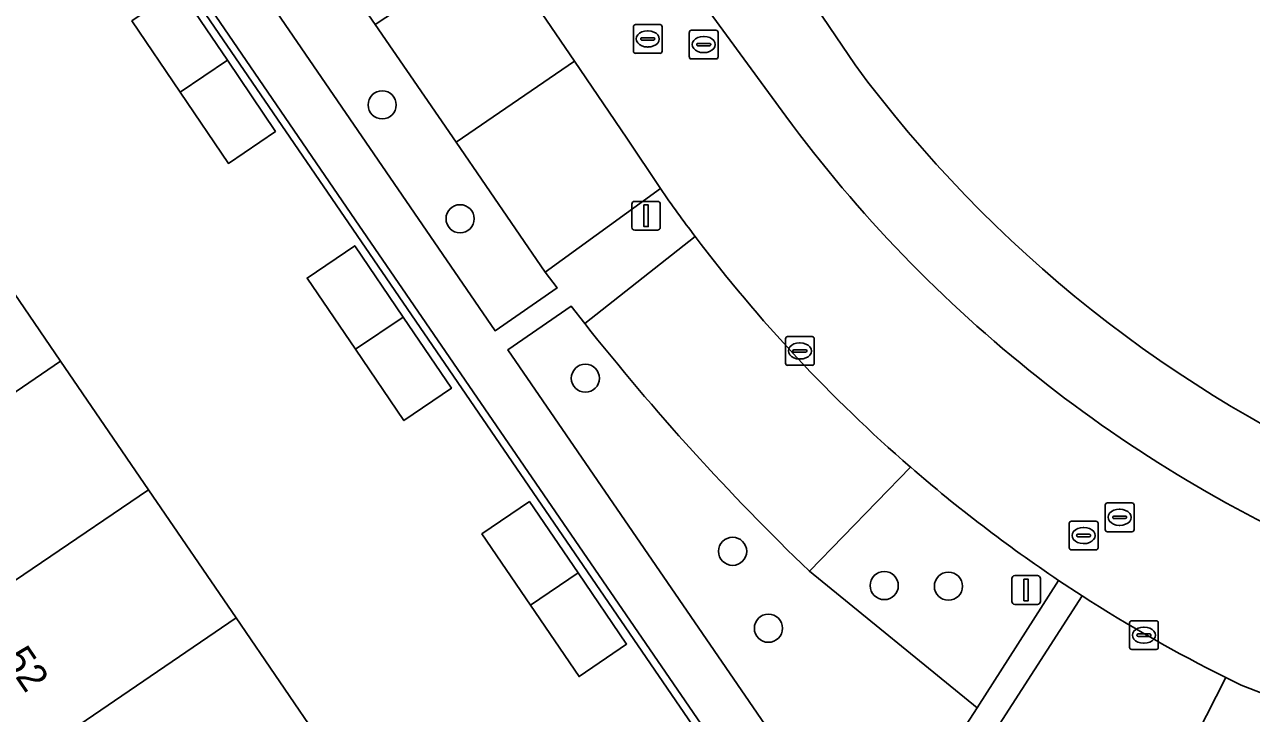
# Model space of a CAD drawing. Extents: x 155275 to 156265, y 382654 to 383635.
# Drawn here: x 155577.79 to 155620.46, y 382920.3 to 382944.27 of the extents above; entities that cross this region are included whole.
import ezdxf

# ---------------------------------------------------------------- set-up
doc = ezdxf.new("R2010")
doc.units = 0
for name, color, linetype in [('IMGEO_Boom', 7, 'Continuous'), ('IMGEO_Erf', 7, 'Continuous'), ('IMGEO_Groenvoorziening', 7, 'Continuous'), ('IMGEO_Hek', 7, 'Continuous'), ('IMGEO_Kolk', 7, 'Continuous'), ('IMGEO_Lichtmast', 7, 'Continuous'), ('IMGEO_Loofbos', 7, 'Continuous'), ('IMGEO_Pand', 7, 'Continuous'), ('IMGEO_Pand_nummerreeks', 7, 'Continuous'), ('IMGEO_Parkeervlak_halfverhard', 7, 'Continuous'), ('IMGEO_Rijbaan_lokaal_gesloten', 7, 'Continuous'), ('IMGEO_Rioolput', 7, 'Continuous'), ('IMGEO_Voetpad_open', 7, 'Continuous')]:
    doc.layers.add(name, color=color, linetype=linetype)

msp = doc.modelspace()

# ---------------------------------------------------------------- linework, layer by layer
at = {"layer": 'IMGEO_Boom'}
for centre in [(155590.228, 382941.478), (155592.936, 382937.516), (155597.293, 382931.968), (155602.413, 382925.945), (155607.686, 382924.753), (155609.918, 382924.731), (155603.658, 382923.268)]:
    msp.add_circle(centre, 0.489, dxfattribs=at)
at = {"layer": 'IMGEO_Erf'}
for points in [[(155578.279, 382953.129), (155576.656, 382951.973), (155574.951, 382954.458), (155569.018, 382947.235), (155573.024, 382941.373), (155575.984, 382937.04), (155579.043, 382932.564), (155582.102, 382928.087), (155585.147, 382923.631), (155588.192, 382919.175), (155591.237, 382914.719), (155594.282, 382910.264), (155597.34, 382905.788), (155600.398, 382901.313), (155603.482, 382896.8), (155605.945, 382893.195), (155599.981, 382885.92), (155602.052, 382882.985), (155615.301, 382899.037)], [(155583.202, 382941.919), (155581.525, 382944.399), (155583.164, 382945.515), (155584.844, 382943.029), (155586.516, 382940.555), (155584.878, 382939.439)], [(155589.3, 382932.974), (155587.618, 382935.451), (155589.272, 382936.574), (155590.954, 382934.097), (155592.637, 382931.619), (155590.982, 382930.496)], [(155595.386, 382924.07), (155593.697, 382926.551), (155595.35, 382927.676), (155597.039, 382925.195), (155598.727, 382922.715), (155597.074, 382921.589)]]:
    msp.add_lwpolyline(points, close=True, dxfattribs=at)
at = {"layer": 'IMGEO_Groenvoorziening'}
for points in [[(155606.673, 382942.869), (155592.183, 382964.261), (155588.557, 382964.387), (155598.807, 382948.553), (155604.258, 382941.089)], [(155618.454, 382894.959), (155617.027, 382897.026), (155589.287, 382937.48), (155578.974, 382952.576), (155578.456, 382953.314), (155578.248, 382953.175), (155578.279, 382953.129), (155615.301, 382899.037), (155602.052, 382882.985), (155599.981, 382885.92), (155599.797, 382885.697), (155600.196, 382885.12), (155605.583, 382877.325), (155618.439, 382892.81)], [(155597.274, 382933.866), (155596.797, 382934.475), (155594.602, 382932.957), (155606.101, 382916.175), (155610.13, 382919.279), (155610.912, 382920.501), (155605.083, 382925.252)], [(155608.594, 382928.878), (155605.083, 382925.252), (155610.912, 382920.501), (155613.749, 382924.934)]]:
    msp.add_lwpolyline(points, dxfattribs=at)
for points in [[(155585.464, 382950.863), (155583.339, 382949.416), (155594.151, 382933.617), (155596.308, 382935.112), (155595.896, 382935.658), (155592.797, 382940.175), (155589.985, 382944.275)], [(155594.166, 382947.031), (155589.985, 382944.275), (155592.797, 382940.175), (155596.911, 382943.003)], [(155625.262, 382919.291), (155620.101, 382921.289), (155619.56, 382921.555), (155617.22, 382916.951), (155617.478, 382916.812), (155623.261, 382914.504)]]:
    msp.add_lwpolyline(points, close=True, dxfattribs=at)
for centre, radius, start, end in [((155642.774, 382969.471), 44.844, 216.3862, 246.7123), ((155642.777, 382969.474), 47.848, 216.3872, 246.7107), ((155664.401, 382986.873), 85.532, 218.29655, 226.09105), ((155643.045, 382968.566), 52.554, 229.0406, 236.1214)]:
    msp.add_arc(centre, radius, start, end, dxfattribs=at)
at = {"layer": 'IMGEO_Hek'}
msp.add_lwpolyline([(155615.301, 382899.037), (155578.279, 382953.129)], dxfattribs=at)
at = {"layer": 'IMGEO_Kolk'}
for p, q in [((155604.252, 382932.49), (155604.252, 382933.342)), ((155604.327, 382933.416), (155605.179, 382933.416)), ((155605.253, 382933.342), (155605.253, 382932.49)), ((155604.511, 382932.91), (155604.511, 382932.922)), ((155604.554, 382932.959), (155604.952, 382932.959)), ((155604.74, 382933.196), (155604.765, 382933.196)), ((155604.995, 382932.922), (155604.995, 382932.91)), ((155604.949, 382932.873), (155604.551, 382932.873)), ((155604.763, 382932.636), (155604.738, 382932.636)), ((155605.179, 382932.416), (155604.327, 382932.416)), ((155616.29, 382923.529), (155617.142, 382923.529)), ((155616.215, 382922.603), (155616.215, 382923.455)), ((155616.703, 382923.309), (155616.728, 382923.309)), ((155617.216, 382923.455), (155617.216, 382922.603)), ((155616.474, 382923.023), (155616.474, 382923.035)), ((155616.912, 382922.986), (155616.514, 382922.986)), ((155616.517, 382923.072), (155616.915, 382923.072)), ((155616.726, 382922.749), (155616.701, 382922.749)), ((155616.958, 382923.035), (155616.958, 382923.023)), ((155617.142, 382922.529), (155616.29, 382922.529))]:
    msp.add_line(p, q, dxfattribs=at)
for points in [[(155604.252, 382932.49), (155604.252, 382933.342)], [(155604.327, 382933.416), (155605.179, 382933.416)], [(155605.253, 382933.342), (155605.253, 382932.49)], [(155605.179, 382932.416), (155604.327, 382932.416)], [(155616.29, 382923.529), (155617.142, 382923.529)], [(155616.215, 382922.603), (155616.215, 382923.455)], [(155617.216, 382923.455), (155617.216, 382922.603)], [(155617.142, 382922.529), (155616.29, 382922.529)]]:
    msp.add_lwpolyline(points, dxfattribs=at)
for centre, radius, start, end in [((155604.329, 382933.34), 0.0765, 91.552, 178.448), ((155604.329, 382933.34), 0.0765, 91.552, 178.448), ((155605.177, 382933.34), 0.0765, 1.552, 88.448), ((155605.177, 382933.34), 0.0765, 1.552, 88.448), ((155604.551, 382932.919), 0.0403, 85.8775, 175.7526), ((155604.548, 382932.909), 0.0366, 178.938, 274.7102), ((155604.952, 382932.916), 0.043, 264.8664, 352.4533), ((155604.956, 382932.921), 0.0386, 1.7309, 96.639), ((155604.329, 382932.492), 0.0765, 181.552, 268.448), ((155604.329, 382932.492), 0.0765, 181.552, 268.448), ((155605.177, 382932.492), 0.0765, 271.552, 358.448), ((155605.177, 382932.492), 0.0765, 271.552, 358.448), ((155616.292, 382923.453), 0.0765, 91.552, 178.448), ((155616.292, 382923.453), 0.0765, 91.552, 178.448), ((155617.14, 382923.453), 0.0765, 1.552, 88.448), ((155617.14, 382923.453), 0.0765, 1.552, 88.448), ((155616.514, 382923.032), 0.0403, 85.8775, 175.7526), ((155616.511, 382923.022), 0.0366, 178.938, 274.7102), ((155616.915, 382923.029), 0.043, 264.8664, 352.4533), ((155616.919, 382923.034), 0.0386, 1.7309, 96.639), ((155616.292, 382922.605), 0.0765, 181.552, 268.448), ((155616.292, 382922.605), 0.0765, 181.552, 268.448), ((155617.14, 382922.605), 0.0765, 271.552, 358.448), ((155617.14, 382922.605), 0.0765, 271.552, 358.448)]:
    msp.add_arc(centre, radius, start, end, dxfattribs=at)
for centre, major_axis, ratio, start_param, end_param in [((155604.739, 382932.916), (-0.387, 0.002), 0.722429, 4.712389, 7.853982), ((155604.764, 382932.916), (-0.39, 0.002), 0.717154, 1.570796, 4.712389), ((155616.702, 382923.029), (-0.387, 0.002), 0.722429, 4.712389, 7.853982), ((155616.727, 382923.029), (-0.39, 0.002), 0.717154, 1.570796, 4.712389)]:
    msp.add_ellipse(centre, major_axis=major_axis, ratio=ratio, start_param=start_param, end_param=end_param, dxfattribs=at)
at = {"layer": 'IMGEO_Lichtmast'}
for p, q in [((155599.008, 382938.121), (155599.798, 382938.121)), ((155599.798, 382938.121), (155599.008, 382938.121)), ((155598.908, 382937.221), (155598.908, 382938.021)), ((155598.908, 382938.021), (155598.908, 382937.221)), ((155599.898, 382938.021), (155599.898, 382937.221)), ((155599.898, 382937.221), (155599.898, 382938.021)), ((155599.798, 382937.121), (155599.008, 382937.121)), ((155599.008, 382937.121), (155599.798, 382937.121)), ((155612.125, 382924.198), (155612.125, 382924.998)), ((155612.125, 382924.998), (155612.125, 382924.198)), ((155612.225, 382925.098), (155613.015, 382925.098)), ((155613.015, 382925.098), (155612.225, 382925.098)), ((155613.115, 382924.998), (155613.115, 382924.198)), ((155613.115, 382924.198), (155613.115, 382924.998)), ((155613.015, 382924.098), (155612.225, 382924.098)), ((155612.225, 382924.098), (155613.015, 382924.098))]:
    msp.add_line(p, q, dxfattribs=at)
for points in [[(155599.328, 382937.996), (155599.478, 382937.996), (155599.478, 382937.246), (155599.328, 382937.246), (155599.328, 382937.996)], [(155612.545, 382924.973), (155612.695, 382924.973), (155612.695, 382924.223), (155612.545, 382924.223), (155612.545, 382924.973)]]:
    msp.add_lwpolyline(points, dxfattribs=at)
for centre, start, end in [((155599.008, 382938.021), 90, 180), ((155599.008, 382938.021), 90, 180), ((155599.798, 382938.021), 0, 90), ((155599.798, 382938.021), 360, 90), ((155599.008, 382937.221), 180, 270), ((155599.008, 382937.221), 180, 270), ((155599.798, 382937.221), 270, 0), ((155599.798, 382937.221), 270, 0), ((155612.225, 382924.998), 90, 180), ((155612.225, 382924.998), 90, 180), ((155613.015, 382924.998), 0, 90), ((155613.015, 382924.998), 360, 90), ((155612.225, 382924.198), 180, 270), ((155612.225, 382924.198), 180, 270), ((155613.015, 382924.198), 270, 0), ((155613.015, 382924.198), 270, 0)]:
    msp.add_arc(centre, 0.1, start, end, dxfattribs=at)
at = {"layer": 'IMGEO_Loofbos'}
msp.add_lwpolyline([(155608.469, 382975.471), (155599.543, 382984.601), (155586.051, 382968.185), (155586.875, 382966.986), (155588.307, 382964.774), (155588.557, 382964.387), (155592.183, 382964.261), (155606.673, 382942.869)], dxfattribs=at)
msp.add_arc((155642.774, 382969.471), 44.844, 216.3862, 246.7123, dxfattribs=at)
at = {"layer": 'IMGEO_Pand'}
for points in [[(155583.164, 382945.515), (155581.525, 382944.399), (155583.202, 382941.919), (155584.844, 382943.029)], [(155584.844, 382943.029), (155583.202, 382941.919), (155584.878, 382939.439), (155586.516, 382940.555)], [(155579.043, 382932.564), (155575.984, 382937.04), (155568.524, 382931.997), (155571.607, 382927.482)], [(155587.618, 382935.451), (155589.3, 382932.974), (155590.954, 382934.097), (155589.272, 382936.574)], [(155590.954, 382934.097), (155589.3, 382932.974), (155590.982, 382930.496), (155592.637, 382931.619)], [(155582.102, 382928.087), (155579.043, 382932.564), (155571.607, 382927.482), (155574.648, 382923.026)], [(155585.147, 382923.631), (155582.102, 382928.087), (155574.648, 382923.026), (155575.489, 382921.794), (155577.707, 382918.546)], [(155593.697, 382926.551), (155595.386, 382924.07), (155597.039, 382925.195), (155595.35, 382927.676)], [(155597.039, 382925.195), (155595.386, 382924.07), (155597.074, 382921.589), (155598.727, 382922.715)], [(155588.192, 382919.175), (155585.147, 382923.631), (155577.707, 382918.546), (155580.74, 382914.103)]]:
    msp.add_lwpolyline(points, close=True, dxfattribs=at)
at = {"layer": 'IMGEO_Parkeervlak_halfverhard'}
msp.add_lwpolyline([(155598.737, 382940.323), (155596.911, 382943.003), (155592.797, 382940.175), (155595.896, 382935.658), (155599.905, 382938.564)], close=True, dxfattribs=at)
for points in [[(155601.111, 382936.897), (155597.274, 382933.866)], [(155605.083, 382925.252), (155608.594, 382928.878)], [(155614.57, 382924.394), (155611.697, 382919.926), (155617.22, 382916.951), (155619.56, 382921.555)]]:
    msp.add_lwpolyline(points, dxfattribs=at)
for centre, radius, start, end in [((155643.083, 382968.563), 52.577, 217.0326, 229.0069), ((155664.401, 382986.873), 85.532, 218.29655, 226.09105), ((155643.075, 382968.692), 52.677, 237.239, 243.4866)]:
    msp.add_arc(centre, radius, start, end, dxfattribs=at)
at = {"layer": 'IMGEO_Rijbaan_lokaal_gesloten'}
for points in [[(155604.258, 382941.089), (155598.807, 382948.553), (155588.557, 382964.387), (155588.307, 382964.774), (155583.853, 382961.92)], [(155584.411, 382961.346), (155589.125, 382954.429), (155594.166, 382947.031), (155596.911, 382943.003), (155598.737, 382940.323), (155599.905, 382938.564)], [(155619.56, 382921.555), (155620.101, 382921.289), (155625.262, 382919.291), (155627.52, 382918.417), (155632.772, 382916.481), (155632.886, 382916.439), (155636.753, 382915.014), (155638.564, 382914.347), (155640.911, 382913.46), (155642.872, 382919.148), (155631.218, 382922.908), (155623.859, 382925.525)], [(155613.749, 382924.934), (155614.57, 382924.394)]]:
    msp.add_lwpolyline(points, dxfattribs=at)
for centre, radius, start, end in [((155642.777, 382969.474), 47.848, 216.3872, 246.7107), ((155644.678, 382969.686), 54.527, 214.803, 216.9651), ((155643.083, 382968.563), 52.577, 217.0326, 229.0069), ((155643.045, 382968.566), 52.554, 229.0406, 236.1214), ((155643.075, 382968.692), 52.677, 237.239, 243.4866)]:
    msp.add_arc(centre, radius, start, end, dxfattribs=at)
at = {"layer": 'IMGEO_Rioolput'}
for p, q in [((155598.962, 382943.345), (155598.962, 382944.197)), ((155599.037, 382944.271), (155599.889, 382944.271)), ((155599.45, 382944.051), (155599.475, 382944.051)), ((155599.963, 382944.197), (155599.963, 382943.345)), ((155600.983, 382944.075), (155601.835, 382944.075)), ((155599.221, 382943.765), (155599.221, 382943.777)), ((155599.659, 382943.728), (155599.261, 382943.728)), ((155599.264, 382943.814), (155599.662, 382943.814)), ((155599.705, 382943.777), (155599.705, 382943.765)), ((155600.908, 382943.149), (155600.908, 382944.001)), ((155601.167, 382943.569), (155601.167, 382943.581)), ((155601.21, 382943.618), (155601.608, 382943.618)), ((155601.396, 382943.855), (155601.421, 382943.855)), ((155601.651, 382943.581), (155601.651, 382943.569)), ((155601.909, 382944.001), (155601.909, 382943.149)), ((155599.889, 382943.271), (155599.037, 382943.271)), ((155599.473, 382943.491), (155599.448, 382943.491)), ((155601.605, 382943.532), (155601.207, 382943.532)), ((155601.419, 382943.295), (155601.394, 382943.295)), ((155601.835, 382943.075), (155600.983, 382943.075)), ((155615.371, 382926.702), (155615.371, 382927.554)), ((155615.446, 382927.628), (155616.298, 382927.628)), ((155615.859, 382927.408), (155615.884, 382927.408)), ((155616.372, 382927.554), (155616.372, 382926.702)), ((155614.193, 382926.993), (155615.045, 382926.993)), ((155615.63, 382927.122), (155615.63, 382927.134)), ((155616.068, 382927.085), (155615.67, 382927.085)), ((155615.673, 382927.171), (155616.071, 382927.171)), ((155616.114, 382927.134), (155616.114, 382927.122)), ((155614.118, 382926.067), (155614.118, 382926.919)), ((155614.42, 382926.536), (155614.818, 382926.536)), ((155614.606, 382926.773), (155614.631, 382926.773)), ((155615.119, 382926.919), (155615.119, 382926.067)), ((155616.298, 382926.628), (155615.446, 382926.628)), ((155615.882, 382926.848), (155615.857, 382926.848)), ((155614.377, 382926.487), (155614.377, 382926.499)), ((155614.815, 382926.45), (155614.417, 382926.45)), ((155614.629, 382926.213), (155614.604, 382926.213)), ((155614.861, 382926.499), (155614.861, 382926.487)), ((155615.045, 382925.993), (155614.193, 382925.993))]:
    msp.add_line(p, q, dxfattribs=at)
for points in [[(155598.962, 382943.345), (155598.962, 382944.197)], [(155599.037, 382944.271), (155599.889, 382944.271)], [(155599.963, 382944.197), (155599.963, 382943.345)], [(155600.983, 382944.075), (155601.835, 382944.075)], [(155600.908, 382943.149), (155600.908, 382944.001)], [(155601.909, 382944.001), (155601.909, 382943.149)], [(155599.889, 382943.271), (155599.037, 382943.271)], [(155601.835, 382943.075), (155600.983, 382943.075)], [(155615.371, 382926.702), (155615.371, 382927.554)], [(155615.446, 382927.628), (155616.298, 382927.628)], [(155616.372, 382927.554), (155616.372, 382926.702)], [(155614.193, 382926.993), (155615.045, 382926.993)], [(155614.118, 382926.067), (155614.118, 382926.919)], [(155615.119, 382926.919), (155615.119, 382926.067)], [(155616.298, 382926.628), (155615.446, 382926.628)], [(155615.045, 382925.993), (155614.193, 382925.993)]]:
    msp.add_lwpolyline(points, dxfattribs=at)
for centre, radius, start, end in [((155599.039, 382944.195), 0.0765, 91.552, 178.448), ((155599.039, 382944.195), 0.0765, 91.552, 178.448), ((155599.887, 382944.195), 0.0765, 1.552, 88.448), ((155599.887, 382944.195), 0.0765, 1.552, 88.448), ((155600.985, 382943.999), 0.0765, 91.552, 178.448), ((155600.985, 382943.999), 0.0765, 91.552, 178.448), ((155601.833, 382943.999), 0.0765, 1.552, 88.448), ((155601.833, 382943.999), 0.0765, 1.552, 88.448), ((155599.261, 382943.774), 0.0403, 85.8775, 175.7526), ((155599.258, 382943.764), 0.0366, 178.938, 274.7102), ((155599.662, 382943.771), 0.043, 264.8664, 352.4533), ((155599.666, 382943.776), 0.0386, 1.7309, 96.639), ((155601.207, 382943.578), 0.0403, 85.8775, 175.7526), ((155601.612, 382943.58), 0.0386, 1.7309, 96.639), ((155599.039, 382943.347), 0.0765, 181.552, 268.448), ((155599.039, 382943.347), 0.0765, 181.552, 268.448), ((155599.887, 382943.347), 0.0765, 271.552, 358.448), ((155599.887, 382943.347), 0.0765, 271.552, 358.448), ((155600.985, 382943.151), 0.0765, 181.552, 268.448), ((155600.985, 382943.151), 0.0765, 181.552, 268.448), ((155601.204, 382943.568), 0.0366, 178.938, 274.7102), ((155601.608, 382943.575), 0.043, 264.8664, 352.4533), ((155601.833, 382943.151), 0.0765, 271.552, 358.448), ((155601.833, 382943.151), 0.0765, 271.552, 358.448), ((155615.448, 382927.552), 0.0765, 91.552, 178.448), ((155615.448, 382927.552), 0.0765, 91.552, 178.448), ((155616.296, 382927.552), 0.0765, 1.552, 88.448), ((155616.296, 382927.552), 0.0765, 1.552, 88.448), ((155614.195, 382926.917), 0.0765, 91.552, 178.448), ((155614.195, 382926.917), 0.0765, 91.552, 178.448), ((155615.043, 382926.917), 0.0765, 1.552, 88.448), ((155615.043, 382926.917), 0.0765, 1.552, 88.448), ((155615.67, 382927.131), 0.0403, 85.8775, 175.7526), ((155615.667, 382927.121), 0.0366, 178.938, 274.7102), ((155616.071, 382927.128), 0.043, 264.8664, 352.4533), ((155616.075, 382927.133), 0.0386, 1.7309, 96.639), ((155614.417, 382926.496), 0.0403, 85.8775, 175.7526), ((155614.822, 382926.498), 0.0386, 1.7309, 96.639), ((155615.448, 382926.704), 0.0765, 181.552, 268.448), ((155615.448, 382926.704), 0.0765, 181.552, 268.448), ((155616.296, 382926.704), 0.0765, 271.552, 358.448), ((155616.296, 382926.704), 0.0765, 271.552, 358.448), ((155614.414, 382926.486), 0.0366, 178.938, 274.7102), ((155614.818, 382926.493), 0.043, 264.8664, 352.4533), ((155614.195, 382926.069), 0.0765, 181.552, 268.448), ((155614.195, 382926.069), 0.0765, 181.552, 268.448), ((155615.043, 382926.069), 0.0765, 271.552, 358.448), ((155615.043, 382926.069), 0.0765, 271.552, 358.448)]:
    msp.add_arc(centre, radius, start, end, dxfattribs=at)
for centre, major_axis, ratio, start_param, end_param in [((155599.449, 382943.771), (-0.387, 0.002), 0.722429, 4.712389, 7.853982), ((155599.474, 382943.771), (-0.39, 0.002), 0.717154, 1.570796, 4.712389), ((155601.395, 382943.575), (-0.387, 0.002), 0.722429, 4.712389, 7.853982), ((155601.42, 382943.575), (-0.39, 0.002), 0.717154, 1.570796, 4.712389), ((155615.858, 382927.128), (-0.387, 0.002), 0.722429, 4.712389, 7.853982), ((155615.883, 382927.128), (-0.39, 0.002), 0.717154, 1.570796, 4.712389), ((155614.605, 382926.493), (-0.387, 0.002), 0.722429, 4.712389, 7.853982), ((155614.63, 382926.493), (-0.39, 0.002), 0.717154, 1.570796, 4.712389)]:
    msp.add_ellipse(centre, major_axis=major_axis, ratio=ratio, start_param=start_param, end_param=end_param, dxfattribs=at)
at = {"layer": 'IMGEO_Voetpad_open'}
for points in [[(155599.905, 382938.564), (155595.896, 382935.658), (155596.308, 382935.112), (155594.151, 382933.617), (155583.339, 382949.416), (155585.464, 382950.863), (155584.999, 382951.54), (155582.885, 382950.06), (155577.572, 382957.775), (155576.306, 382956.047), (155578.248, 382953.175), (155578.456, 382953.314), (155578.974, 382952.576), (155589.287, 382937.48), (155617.027, 382897.026), (155618.454, 382894.959)], [(155629.399, 382903.229), (155638.564, 382914.347), (155636.753, 382915.014), (155633.168, 382910.871), (155630.941, 382911.682), (155624.081, 382914.177), (155623.261, 382914.504), (155617.478, 382916.812), (155617.22, 382916.951), (155611.697, 382919.926), (155614.57, 382924.394), (155613.749, 382924.934), (155610.912, 382920.501), (155610.13, 382919.279), (155606.101, 382916.175), (155594.602, 382932.957), (155596.797, 382934.475), (155597.274, 382933.866), (155601.111, 382936.897)]]:
    msp.add_lwpolyline(points, dxfattribs=at)
msp.add_arc((155644.678, 382969.686), 54.527, 214.803, 216.9651, dxfattribs=at)

# ---------------------------------------------------------------- texts
at = {"layer": 'IMGEO_Pand_nummerreeks'}
msp.add_text('52', height=1, rotation=304.1252, dxfattribs=at).set_placement((155577.028, 382922.206))

doc.saveas('drawing.dxf')
